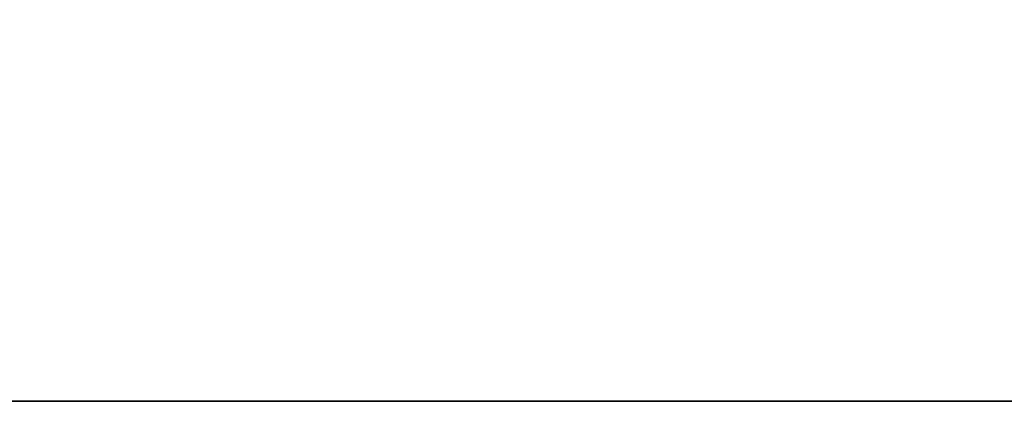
# Model space of a CAD drawing. Header units: millimetres. Extents: x -150 to 150, y -85 to 1149.
# Tile 422 of 656: x -62.23 to -61.197, y 1007.9 to 1008.3. Entities that reach past the tile are written whole.
import ezdxf

# ---------------------------------------------------------------- set-up
doc = ezdxf.new("R2010")
doc.units = ezdxf.units.MM
doc.header["$LTSCALE"] = 21.359881
doc.layers.add('9022', color=7, linetype='CONTINUOUS')
doc.layers.add('9025', color=7, linetype='CONTINUOUS')

msp = doc.modelspace()

# ---------------------------------------------------------------- linework, layer by layer
at = {"layer": '9022', "linetype": 'CONTINUOUS'}
for points in [[(-68.3994, 1007.9, 166.2524), (-57.6942, 1007.9, 161.3017), (-68.2333, 1007.9, 433.8322), (-68.3994, 1007.9, 166.2524)], [(-57.6942, 1007.9, 161.3017), (-46.5874, 1007.9, 157.1845), (-68.2333, 1007.9, 433.8322), (-57.6942, 1007.9, 161.3017)], [(-68.2333, 1007.9, 433.8322), (-46.5874, 1007.9, 157.1845), (-46.4694, 1007.9, 442.8539), (-68.2333, 1007.9, 433.8322)]]:
    msp.add_3dface(points, dxfattribs=at)
at = {"layer": '9025', "linetype": 'CONTINUOUS'}
for points in [[(-57.6942, 1007.9, 161.3017), (-68.3994, 1007.9, 166.2524), (-68.2333, 1009.4, 166.1678), (-57.6942, 1007.9, 161.3017)], [(-68.2333, 1007.9, 433.8322), (-57.6942, 1009.4, 438.6983), (-68.3994, 1009.4, 433.7476), (-68.2333, 1007.9, 433.8322)], [(-57.6942, 1007.9, 161.3017), (-68.2333, 1009.4, 166.1678), (-46.4694, 1009.4, 157.1461), (-57.6942, 1007.9, 161.3017)], [(-68.2333, 1007.9, 433.8322), (-46.4694, 1007.9, 442.8539), (-57.6942, 1009.4, 438.6983), (-68.2333, 1007.9, 433.8322)]]:
    msp.add_3dface(points, dxfattribs=at)

doc.saveas('drawing.dxf')
